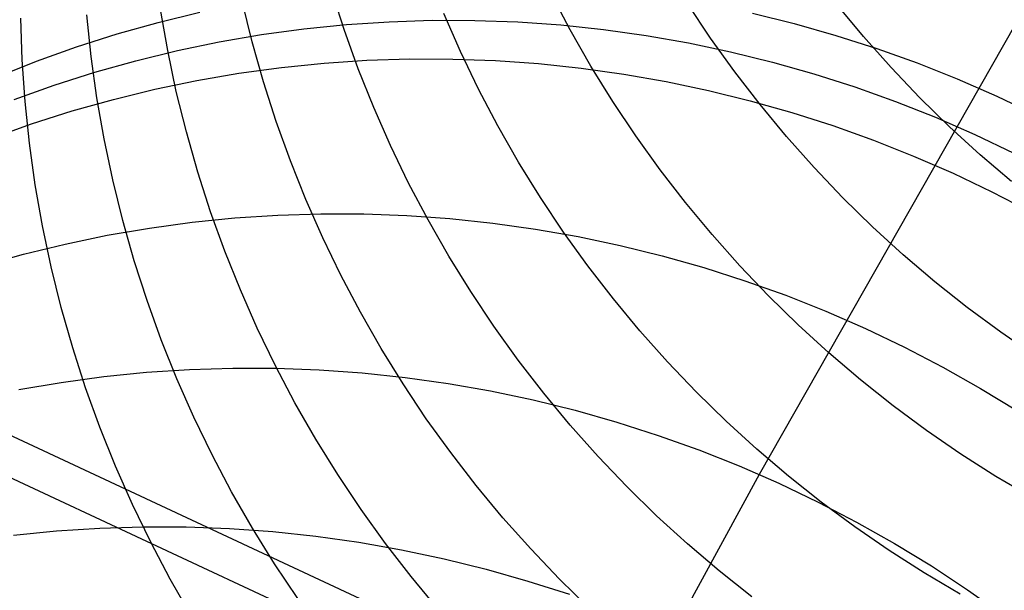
# Model space of a CAD drawing. Header units: millimetres. Extents: x 119 to 175.9, y -203.1 to -153.8.
# Tile 364 of 377: x 162.448 to 163.259, y -156.094 to -155.624. Entities that reach past the tile are written whole.
import ezdxf

# ---------------------------------------------------------------- set-up
doc = ezdxf.new("R2010")
doc.units = ezdxf.units.MM
doc.header["$MEASUREMENT"] = 0
doc.layers.add('Layer 01', color=5, linetype='Continuous', true_color=0x0000ff)
doc.layers.add('Livello 03', color=5, linetype='Continuous', true_color=0x0000ff)

msp = doc.modelspace()

# ---------------------------------------------------------------- linework, layer by layer
at = {"layer": 'Layer 01'}
for p, q in [((163.38287, -155.42521, 8.07604), (163.05717, -155.99835, 11.45994)), ((162.71543, -155.63176, -1.80373), (162.70492, -155.5991, -1.80177)), ((162.90169, -155.63208, -3.87284), (162.88576, -155.60179, -3.87151)), ((162.63967, -155.64178, -0.85763), (162.63143, -155.60843, -0.8554)), ((163.01709, -155.63874, -5.00057), (162.99812, -155.61028, -4.99959)), ((163.14316, -155.63755, -6.19372), (163.12137, -155.61124, -6.19308)), ((162.45037, -155.65667, 1.66428), (162.44918, -155.62221, 1.66741)), ((162.50713, -155.65384, 0.87357), (162.50356, -155.61958, 0.8764)), ((162.56244, -155.62582, 9.59392), (162.59659, -155.61747, 9.59872)), ((162.57023, -155.64902, 0.03391), (162.5643, -155.61513, 0.03644)), ((162.81131, -155.6499, -2.80903), (162.79749, -155.61854, -2.80744)), ((163.05175, -155.61836, 9.64321), (163.08614, -155.62684, 9.64511)), ((162.52863, -155.63533, 9.58895), (162.56244, -155.62582, 9.59392)), ((162.68228, -155.63117, 9.79749), (162.71737, -155.62761, 9.80157)), ((162.71737, -155.62761, 9.80157), (162.75258, -155.62525, 9.80546)), ((162.75258, -155.62525, 9.80546), (162.78787, -155.62411, 9.80914)), ((162.78787, -155.62411, 9.80914), (162.8232, -155.62419, 9.81262)), ((162.8232, -155.62419, 9.81262), (162.85853, -155.62547, 9.81588)), ((162.85853, -155.62547, 9.81588), (162.89381, -155.62797, 9.81893)), ((162.89381, -155.62797, 9.81893), (162.92901, -155.63168, 9.82175)), ((163.08614, -155.62684, 9.64511), (163.12024, -155.63649, 9.64678)), ((162.49519, -155.64601, 9.58382), (162.52863, -155.63533, 9.58895)), ((162.61265, -155.64191, 9.78874), (162.64736, -155.63594, 9.79321)), ((162.64736, -155.63594, 9.79321), (162.68228, -155.63117, 9.79749)), ((162.72707, -155.66404, -1.80559), (162.71543, -155.63176, -1.80373)), ((162.91867, -155.66181, -3.87408), (162.90169, -155.63208, -3.87284)), ((162.92901, -155.63168, 9.82175), (162.96407, -155.63659, 9.82435)), ((162.96407, -155.63659, 9.82435), (162.99896, -155.64271, 9.82673)), ((163.12024, -155.63649, 9.64678), (163.154, -155.6473, 9.64822)), ((163.16585, -155.66311, -6.19426), (163.14316, -155.63755, -6.19372)), ((162.46216, -155.65784, 9.57853), (162.49519, -155.64601, 9.58382)), ((162.57819, -155.64907, 9.78408), (162.61265, -155.64191, 9.78874)), ((162.64906, -155.67483, -0.85978), (162.63967, -155.64178, -0.85763)), ((162.99896, -155.64271, 9.82673), (163.03364, -155.65001, 9.82887)), ((163.03703, -155.66652, -5.00146), (163.01709, -155.63874, -5.00057)), ((162.51189, -155.68795, 0.87083), (162.50713, -155.65384, 0.87357)), ((162.54402, -155.65742, 9.77925), (162.57819, -155.64907, 9.78408)), ((162.57732, -155.68268, 0.03147), (162.57023, -155.64902, 0.03391)), ((162.8262, -155.68077, -2.81053), (162.81131, -155.6499, -2.80903)), ((163.03364, -155.65001, 9.82887), (163.06806, -155.65849, 9.83079)), ((163.154, -155.6473, 9.64822), (163.18738, -155.65926, 9.64942)), ((162.42959, -155.67081, 9.57309), (162.46216, -155.65784, 9.57853)), ((162.45276, -155.69107, 1.66123), (162.45037, -155.65667, 1.66428)), ((162.51019, -155.66693, 9.77424), (162.54402, -155.65742, 9.77925)), ((162.66386, -155.66298, 9.98275), (162.69897, -155.65942, 9.98686)), ((162.69897, -155.65942, 9.98686), (162.7342, -155.65707, 9.99077)), ((162.7342, -155.65707, 9.99077), (162.76951, -155.65593, 9.99448)), ((162.76951, -155.65593, 9.99448), (162.80487, -155.65601, 9.99797)), ((162.80487, -155.65601, 9.99797), (162.84022, -155.6573, 10.00126)), ((162.84022, -155.6573, 10.00126), (162.87553, -155.6598, 10.00432)), ((162.87553, -155.6598, 10.00432), (162.91074, -155.66352, 10.00716)), ((162.93666, -155.69094, -3.87521), (162.91867, -155.66181, -3.87408)), ((163.06806, -155.65849, 9.83079), (163.10218, -155.66815, 9.83246)), ((163.18738, -155.65926, 9.64942), (163.22034, -155.67235, 9.65038)), ((162.47673, -155.67762, 9.76907), (162.51019, -155.66693, 9.77424)), ((162.59418, -155.67372, 9.97394), (162.62892, -155.66775, 9.97844)), ((162.62892, -155.66775, 9.97844), (162.66386, -155.66298, 9.98275)), ((162.73982, -155.6959, -1.80736), (162.72707, -155.66404, -1.80559)), ((162.91074, -155.66352, 10.00716), (162.94583, -155.66843, 10.00978)), ((162.94583, -155.66843, 10.00978), (162.98075, -155.67455, 10.01216)), ((163.05792, -155.6936, -5.00224), (163.03703, -155.66652, -5.00146)), ((163.10218, -155.66815, 9.83246), (163.13596, -155.67897, 9.8339)), ((163.18942, -155.68786, -6.19471), (163.16585, -155.66311, -6.19426)), ((162.44368, -155.68945, 9.76374), (162.47673, -155.67762, 9.76907)), ((162.5597, -155.68088, 9.96926), (162.59418, -155.67372, 9.97394)), ((162.65959, -155.70754, -0.86184), (162.64906, -155.67483, -0.85978)), ((162.98075, -155.67455, 10.01216), (163.01545, -155.68186, 10.01432)), ((163.13596, -155.67897, 9.8339), (163.16937, -155.69094, 9.83511)), ((163.22034, -155.67235, 9.65038), (163.25284, -155.68656, 9.6511)), ((162.52551, -155.68923, 9.96439), (162.5597, -155.68088, 9.96926)), ((162.58558, -155.71608, 0.02912), (162.57732, -155.68268, 0.03147)), ((162.84216, -155.71111, -2.81192), (162.8262, -155.68077, -2.81053)), ((163.01545, -155.68186, 10.01432), (163.04989, -155.69036, 10.01624)), ((163.25284, -155.68656, 9.6511), (163.28484, -155.70187, 9.65159)), ((162.45634, -155.72538, 1.65827), (162.45276, -155.69107, 1.66123)), ((162.49166, -155.69875, 9.95935), (162.52551, -155.68923, 9.96439)), ((162.51783, -155.72189, 0.86818), (162.51189, -155.68795, 0.87083)), ((162.95565, -155.71943, -3.87624), (162.93666, -155.69094, -3.87521)), ((163.04989, -155.69036, 10.01624), (163.08404, -155.70002, 10.01793)), ((163.07974, -155.71995, -5.00292), (163.05792, -155.6936, -5.00224)), ((163.16937, -155.69094, 9.83511), (163.20235, -155.70404, 9.83607)), ((163.21382, -155.71178, -6.19505), (163.18942, -155.68786, -6.19471)), ((162.45818, -155.70943, 9.95415), (162.49166, -155.69875, 9.95935)), ((162.75366, -155.72731, -1.80903), (162.73982, -155.6959, -1.80736)), ((163.08404, -155.70002, 10.01793), (163.11784, -155.71085, 10.01937)), ((162.42511, -155.72126, 9.94878), (162.45818, -155.70943, 9.95415)), ((162.67125, -155.73988, -0.86379), (162.65959, -155.70754, -0.86184)), ((162.85917, -155.74087, -2.81322), (162.84216, -155.71111, -2.81192)), ((163.11784, -155.71085, 10.01937), (163.15127, -155.72283, 10.02058)), ((163.20235, -155.70404, 9.83607), (163.23487, -155.71826, 9.83679)), ((162.59499, -155.74919, 0.02687), (162.58558, -155.71608, 0.02912)), ((162.97562, -155.74725, -3.87717), (162.95565, -155.71943, -3.87624)), ((163.23904, -155.73485, -6.19529), (163.21382, -155.71178, -6.19505)), ((163.23487, -155.71826, 9.83679), (163.2669, -155.73358, 9.83727)), ((162.46112, -155.75955, 1.65539), (162.45634, -155.72538, 1.65827)), ((162.52494, -155.75561, 0.86562), (162.51783, -155.72189, 0.86818)), ((162.76859, -155.75822, -1.81061), (162.75366, -155.72731, -1.80903)), ((163.10245, -155.74552, -5.0035), (163.07974, -155.71995, -5.00292)), ((163.15127, -155.72283, 10.02058), (163.18427, -155.73594, 10.02154)), ((163.26504, -155.75703, -6.19543), (163.23904, -155.73485, -6.19529)), ((162.68403, -155.77179, -0.86565), (162.67125, -155.73988, -0.86379)), ((162.87719, -155.77004, -2.81441), (162.85917, -155.74087, -2.81322)), ((163.18427, -155.73594, 10.02154), (163.21682, -155.75017, 10.02227)), ((162.60555, -155.78195, 0.02471), (162.59499, -155.74919, 0.02687)), ((162.99654, -155.77436, -3.878), (162.97562, -155.74725, -3.87717)), ((163.12604, -155.77029, -5.00397), (163.10245, -155.74552, -5.0035)), ((163.21682, -155.75017, 10.02227), (163.24886, -155.7655, 10.02274)), ((162.46708, -155.79353, 1.65261), (162.46112, -155.75955, 1.65539)), ((162.53322, -155.78906, 0.86316), (162.52494, -155.75561, 0.86562)), ((162.78458, -155.7886, -1.81207), (162.76859, -155.75822, -1.81061)), ((163.24886, -155.7655, 10.02274), (163.28037, -155.78191, 10.02298)), ((162.69791, -155.80324, -0.86741), (162.68403, -155.77179, -0.86565)), ((162.89622, -155.79857, -2.8155), (162.87719, -155.77004, -2.81441)), ((163.01839, -155.80073, -3.87873), (162.99654, -155.77436, -3.878)), ((163.15047, -155.79424, -5.00435), (163.12604, -155.77029, -5.00397)), ((162.61724, -155.81433, 0.02266), (162.60555, -155.78195, 0.02471)), ((162.66084, -155.78466, 10.72054), (162.69625, -155.78353, 10.72433)), ((162.69625, -155.78353, 10.72433), (162.73169, -155.78362, 10.72791)), ((162.73169, -155.78362, 10.72791), (162.76714, -155.78493, 10.73127)), ((162.54266, -155.82222, 0.86079), (162.53322, -155.78906, 0.86316)), ((162.55529, -155.79532, 10.7079), (162.59032, -155.79056, 10.71232)), ((162.59032, -155.79056, 10.71232), (162.62552, -155.787, 10.71653)), ((162.62552, -155.787, 10.71653), (162.66084, -155.78466, 10.72054)), ((162.76714, -155.78493, 10.73127), (162.80254, -155.78745, 10.7344)), ((162.80162, -155.81842, -1.81344), (162.78458, -155.7886, -1.81207)), ((162.80254, -155.78745, 10.7344), (162.83785, -155.79118, 10.73731)), ((162.83785, -155.79118, 10.73731), (162.87303, -155.79612, 10.73998)), ((162.47421, -155.8273, 1.64992), (162.46708, -155.79353, 1.65261)), ((162.52047, -155.80129, 10.70329), (162.55529, -155.79532, 10.7079)), ((162.87303, -155.79612, 10.73998), (162.90804, -155.80226, 10.74241)), ((162.91622, -155.82643, -2.81649), (162.89622, -155.79857, -2.8155)), ((163.04114, -155.82634, -3.87935), (163.01839, -155.80073, -3.87873)), ((163.17572, -155.81733, -5.00462), (163.15047, -155.79424, -5.00435)), ((162.45163, -155.8168, 10.69349), (162.4859, -155.80845, 10.69848)), ((162.4859, -155.80845, 10.69848), (162.52047, -155.80129, 10.70329)), ((162.71286, -155.83421, -0.86906), (162.69791, -155.80324, -0.86741)), ((162.90804, -155.80226, 10.74241), (162.94283, -155.8096, 10.74461)), ((162.41769, -155.82633, 10.68832), (162.45163, -155.8168, 10.69349)), ((162.63004, -155.84629, 0.0207), (162.61724, -155.81433, 0.02266)), ((162.94283, -155.8096, 10.74461), (162.97737, -155.81812, 10.74657)), ((162.55324, -155.85503, 0.85853), (162.54266, -155.82222, 0.86079)), ((162.81968, -155.84763, -1.8147), (162.80162, -155.81842, -1.81344)), ((162.97737, -155.81812, 10.74657), (163.01161, -155.82782, 10.74828)), ((163.20175, -155.83953, -5.00479), (163.17572, -155.81733, -5.00462)), ((162.48252, -155.86081, 1.64733), (162.47421, -155.8273, 1.64992)), ((162.93717, -155.85358, -2.81737), (162.91622, -155.82643, -2.81649)), ((163.01161, -155.82782, 10.74828), (163.04551, -155.83868, 10.74975)), ((163.06476, -155.85114, -3.87986), (163.04114, -155.82634, -3.87935)), ((162.72889, -155.86463, -0.87061), (162.71286, -155.83421, -0.86906)), ((163.04551, -155.83868, 10.74975), (163.07902, -155.85069, 10.75097)), ((163.22853, -155.86082, -5.00485), (163.20175, -155.83953, -5.00479)), ((162.64395, -155.8778, 0.01886), (162.63004, -155.84629, 0.0207)), ((162.83874, -155.8762, -1.81585), (162.81968, -155.84763, -1.8147)), ((162.56496, -155.88747, 0.85636), (162.55324, -155.85503, 0.85853)), ((162.95906, -155.87999, -2.81814), (162.93717, -155.85358, -2.81737)), ((163.08922, -155.87512, -3.88027), (163.06476, -155.85114, -3.87986)), ((163.07902, -155.85069, 10.75097), (163.11212, -155.86384, 10.75194)), ((162.49198, -155.89402, 1.64484), (162.48252, -155.86081, 1.64733)), ((162.74596, -155.8945, -0.87205), (162.72889, -155.86463, -0.87061)), ((163.11212, -155.86384, 10.75194), (163.14476, -155.87811, 10.75266)), ((163.25603, -155.88116, -5.00481), (163.22853, -155.86082, -5.00485)), ((162.65894, -155.90881, 0.01711), (162.64395, -155.8778, 0.01886)), ((162.85877, -155.90409, -1.8169), (162.83874, -155.8762, -1.81585)), ((162.98184, -155.90563, -2.81881), (162.95906, -155.87999, -2.81814)), ((163.1145, -155.89823, -3.88057), (163.08922, -155.87512, -3.88027)), ((163.14476, -155.87811, 10.75266), (163.1769, -155.89348, 10.75313)), ((163.28422, -155.90055, -5.00467), (163.25603, -155.88116, -5.00481)), ((162.5778, -155.91948, 0.85431), (162.56496, -155.88747, 0.85636)), ((162.50259, -155.92689, 1.64246), (162.49198, -155.89402, 1.64484)), ((162.76405, -155.92375, -0.87338), (162.74596, -155.8945, -0.87205)), ((163.1769, -155.89348, 10.75313), (163.20849, -155.90994, 10.75335)), ((162.87977, -155.93129, -1.81783), (162.85877, -155.90409, -1.8169)), ((163.0055, -155.93047, -2.81936), (162.98184, -155.90563, -2.81881)), ((163.14057, -155.92046, -3.88077), (163.1145, -155.89823, -3.88057)), ((162.51756, -155.91772, 11.41913), (162.55285, -155.91417, 11.42344)), ((162.55285, -155.91417, 11.42344), (162.58826, -155.91183, 11.42754)), ((162.58826, -155.91183, 11.42754), (162.62376, -155.91072, 11.43142)), ((162.62376, -155.91072, 11.43142), (162.65929, -155.91082, 11.43508)), ((162.675, -155.93929, 0.01548), (162.65894, -155.90881, 0.01711)), ((162.65929, -155.91082, 11.43508), (162.69483, -155.91214, 11.43852)), ((162.69483, -155.91214, 11.43852), (162.73032, -155.91468, 11.44172)), ((163.20849, -155.90994, 10.75335), (163.23952, -155.92746, 10.75332)), ((162.48245, -155.92248, 11.4146), (162.51756, -155.91772, 11.41913)), ((162.59173, -155.95104, 0.85236), (162.5778, -155.91948, 0.85431)), ((162.73032, -155.91468, 11.44172), (162.76573, -155.91843, 11.44468)), ((162.76573, -155.91843, 11.44468), (162.801, -155.9234, 11.44741)), ((163.16739, -155.94177, -3.88086), (163.14057, -155.92046, -3.88077)), ((162.44754, -155.92844, 11.40988), (162.48245, -155.92248, 11.4146)), ((162.51434, -155.95938, 1.64018), (162.50259, -155.92689, 1.64246)), ((162.78315, -155.95237, -0.8746), (162.76405, -155.92375, -0.87338)), ((162.801, -155.9234, 11.44741), (162.8361, -155.92956, 11.44989)), ((162.8361, -155.92956, 11.44989), (162.87099, -155.93693, 11.45213)), ((163.03, -155.95447, -2.81981), (163.0055, -155.93047, -2.81936)), ((163.23952, -155.92746, 10.75332), (163.26992, -155.94602, 10.75303)), ((162.87099, -155.93693, 11.45213), (162.90562, -155.94548, 11.45412)), ((162.90169, -155.95774, -1.81866), (162.87977, -155.93129, -1.81783)), ((162.69211, -155.9692, 0.01396), (162.675, -155.93929, 0.01548)), ((162.90562, -155.94548, 11.45412), (162.93995, -155.95521, 11.45586)), ((163.19493, -155.96215, -3.88084), (163.16739, -155.94177, -3.88086)), ((162.60676, -155.9821, 0.85052), (162.59173, -155.95104, 0.85236)), ((162.80323, -155.98031, -0.87571), (162.78315, -155.95237, -0.8746)), ((163.05532, -155.97762, -2.82015), (163.03, -155.95447, -2.81981)), ((162.5272, -155.99144, 1.63801), (162.51434, -155.95938, 1.64018)), ((162.92451, -155.98342, -1.81937), (162.90169, -155.95774, -1.81866)), ((162.93995, -155.95521, 11.45586), (162.97394, -155.9661, 11.45734)), ((163.22315, -155.98156, -3.88071), (163.19493, -155.96215, -3.88084)), ((162.71024, -155.9985, 0.01255), (162.69211, -155.9692, 0.01396)), ((162.97394, -155.9661, 11.45734), (163.00755, -155.97815, 11.45857)), ((163.00755, -155.97815, 11.45857), (163.04074, -155.99133, 11.45955)), ((163.08143, -155.99988, -2.82037), (163.05532, -155.97762, -2.82015)), ((162.62285, -156.01263, 0.8488), (162.60676, -155.9821, 0.85052)), ((162.82426, -156.00754, -0.8767), (162.80323, -155.98031, -0.87571)), ((162.94821, -156.00829, -1.81997), (162.92451, -155.98342, -1.81937)), ((163.25203, -155.99998, -3.88048), (163.22315, -155.98156, -3.88071)), ((162.54118, -156.02305, 1.63596), (162.5272, -155.99144, 1.63801)), ((163.04074, -155.99133, 11.45955), (163.07347, -156.00564, 11.46027)), ((163.05717, -155.99835, 11.45994), (162.62967, -156.78393, 15.42187)), ((162.72937, -156.02717, 0.01126), (162.71024, -155.9985, 0.01255)), ((163.10829, -156.02122, -2.82049), (163.08143, -155.99988, -2.82037)), ((163.28153, -156.01739, -3.88014), (163.25203, -155.99998, -3.88048)), ((162.84622, -156.03404, -0.87758), (162.82426, -156.00754, -0.8767)), ((162.97276, -156.03234, -1.82046), (162.94821, -156.00829, -1.81997)), ((163.07347, -156.00564, 11.46027), (163.1057, -156.02105, 11.46073)), ((162.64, -156.04259, 0.84719), (162.62285, -156.01263, 0.8488)), ((162.55624, -156.05416, 1.63402), (162.54118, -156.02305, 1.63596)), ((162.74949, -156.05516, 0.01008), (162.72937, -156.02717, 0.01126)), ((163.1057, -156.02105, 11.46073), (163.13738, -156.03755, 11.46093)), ((163.13587, -156.04162, -2.82049), (163.10829, -156.02122, -2.82049)), ((162.86909, -156.05976, -0.87835), (162.84622, -156.03404, -0.87758)), ((162.99813, -156.05552, -1.82083), (162.97276, -156.03234, -1.82046)), ((162.47872, -156.04487, 12.12984), (162.51423, -156.04254, 12.13404)), ((162.51423, -156.04254, 12.13404), (162.54982, -156.04144, 12.13801)), ((162.54982, -156.04144, 12.13801), (162.58545, -156.04155, 12.14175)), ((162.58545, -156.04155, 12.14175), (162.62108, -156.04289, 12.14526)), ((162.62108, -156.04289, 12.14526), (162.65666, -156.04545, 12.14853)), ((162.65817, -156.07194, 0.8457), (162.64, -156.04259, 0.84719)), ((163.16414, -156.06106, -2.82038), (163.13587, -156.04162, -2.82049)), ((163.13738, -156.03755, 11.46093), (163.16849, -156.05511, 11.46088)), ((162.44335, -156.04841, 12.12542), (162.47872, -156.04487, 12.12984)), ((162.65666, -156.04545, 12.14853), (162.69216, -156.04922, 12.15156)), ((162.69216, -156.04922, 12.15156), (162.72753, -156.05421, 12.15434)), ((162.57237, -156.08474, 1.63219), (162.55624, -156.05416, 1.63402)), ((162.72753, -156.05421, 12.15434), (162.76272, -156.0604, 12.15687)), ((162.77057, -156.08244, 0.00902), (162.74949, -156.05516, 0.01008)), ((162.89284, -156.08468, -0.879), (162.86909, -156.05976, -0.87835)), ((163.02428, -156.07781, -1.82109), (162.99813, -156.05552, -1.82083)), ((163.16849, -156.05511, 11.46088), (163.19899, -156.07372, 11.46056)), ((162.76272, -156.0604, 12.15687), (162.79771, -156.06779, 12.15915)), ((162.79771, -156.06779, 12.15915), (162.83243, -156.07638, 12.16117)), ((163.19306, -156.07951, -2.82017), (163.16414, -156.06106, -2.82038)), ((162.67735, -156.10065, 0.84432), (162.65817, -156.07194, 0.8457)), ((162.83243, -156.07638, 12.16117), (162.86686, -156.08614, 12.16293)), ((163.19899, -156.07372, 11.46056), (163.22883, -156.09335, 11.45999)), ((162.79258, -156.10897, 0.00808), (162.77057, -156.08244, 0.00902)), ((163.05118, -156.09919, -1.82123), (163.02428, -156.07781, -1.82109)), ((163.22261, -156.09695, -2.81984), (163.19306, -156.07951, -2.82017)), ((162.58955, -156.11475, 1.63049), (162.57237, -156.08474, 1.63219)), ((162.86686, -156.08614, 12.16293), (162.90094, -156.09706, 12.16444)), ((162.91743, -156.10876, -0.87953), (162.89284, -156.08468, -0.879)), ((163.22883, -156.09335, 11.45999), (163.25799, -156.11398, 11.45916))]:
    msp.add_line(p, q, dxfattribs=at)
at = {"layer": 'Livello 03'}
for p, q in [((162.42322, -155.95793, 65.32147), (162.89418, -156.17777, 65.24146)), ((162.43474, -155.99817, 65.54727), (162.90497, -156.21771, 65.46673))]:
    msp.add_line(p, q, dxfattribs=at)

doc.saveas('drawing.dxf')
